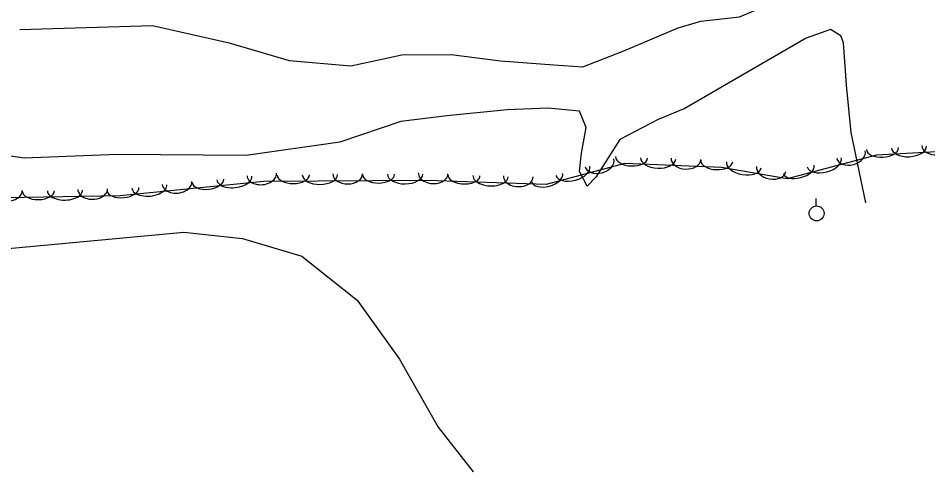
# Model space of a CAD drawing. Extents: x 1441650 to 1491889, y 345904 to 358319.
# Drawn here: x 1484897.7 to 1485201.2, y 345990.1 to 346141.4 of the extents above; entities that cross this region are included whole.
import ezdxf

# ---------------------------------------------------------------- set-up
doc = ezdxf.new("R2010")
doc.units = 0
for name, color, linetype in [('S_MISC_BOUNDARY', 7, 'Continuous'), ('S_STREAM', 7, 'Continuous'), ('S_TREE', 7, 'Continuous'), ('S_UTILITY_POLE', 7, 'Continuous')]:
    doc.layers.add(name, color=color, linetype=linetype)

msp = doc.modelspace()

# ---------------------------------------------------------------- linework, layer by layer
at = {"layer": 'S_MISC_BOUNDARY'}
msp.add_lwpolyline([(1483721.08, 346022.38), (1483853.21, 346026.48), (1483940.45, 346020.3), (1483983.09, 346032.12), (1484077.99, 346038.11), (1484186.66, 346035.19), (1484262.72, 346036.1), (1484366.78, 346047.2), (1484474.11, 346049.09), (1484505.74, 346047.5), (1484537.7, 346043.76), (1484581.71, 346052.58), (1484673.46, 346058.39), (1484796.14, 346058.47), (1484830.32, 346052.63), (1484882.43, 346063.4), (1484953.01, 346070.02), (1484972.52, 346067.91), (1484992.4, 346062.05), (1485010.82, 346047.37), (1485024.91, 346027.7), (1485037.87, 346004.94), (1485049.52, 345990.09)], dxfattribs=at)
at = {"layer": 'S_STREAM'}
for points in [[(1484898.26, 346137.64), (1484942.56, 346138.96), (1484968.07, 346133.15), (1484988.18, 346127.3), (1485008.71, 346125.5), (1485025.73, 346129.13), (1485042.21, 346129.22), (1485058.61, 346127.11), (1485076.48, 346125.79), (1485086.17, 346125.19), (1485099.83, 346130.47), (1485117.98, 346138.09), (1485125.48, 346140.4), (1485138.42, 346141.85), (1485151.19, 346147.14), (1485159.46, 346150.57), (1485168.69, 346158.7), (1485173.82, 346170.56), (1485179.4, 346187.9), (1485182.89, 346200.41)], [(1485180.49, 346079.75), (1485175.64, 346103.27), (1485174.11, 346118.99), (1485173.08, 346133.11), (1485172.19, 346135.46), (1485168.75, 346137.63), (1485160.65, 346134.71), (1485139.45, 346122.47), (1485120.12, 346111.26), (1485111.27, 346107.58), (1485098.49, 346100.89), (1485090.45, 346088.36), (1485087.53, 346085.32), (1485085.02, 346090.23), (1485085.66, 346096.33), (1485087.24, 346104.93), (1485085, 346110.33), (1485074.49, 346111.38), (1485060.92, 346110.85), (1485040.75, 346108.77), (1485025.43, 346106.87), (1485005.01, 346099.96), (1484973.82, 346095.58), (1484930.85, 346095.9), (1484899.69, 346094.65), (1484879.37, 346097.65)]]:
    msp.add_lwpolyline(points, dxfattribs=at)
at = {"layer": 'S_TREE'}
msp.add_lwpolyline([(1485222.11, 346097.83), (1485184.05, 346095.64), (1485154.25, 346087.77), (1485132.41, 346091.54), (1485100.11, 346092.93), (1485073.85, 346085.87), (1485034.15, 346087.27), (1484979.54, 346086.89), (1484931.71, 346082.16), (1484893.41, 346081.41), (1484854.35, 346083.01)], dxfattribs=at)
for centre, major_axis, ratio, start_param, end_param in [((1485186.08, 346097.88), (5.34, 0.31), 0.539786, 3.141593, 6.283185), ((1485194.93, 346098.39), (5.86, 0.34), 0.54915, 3.141593, 6.283185), ((1485204.16, 346099.18), (4.95, 0.29), 0.684153, 3.141593, 6.283185), ((1485102.39, 346094.95), (5.34, -0.23), 0.539812, 3.141593, 6.283185), ((1485175.57, 346095.86), (4.79, 1.26), 0.684156, 3.141593, 6.283185), ((1485091.66, 346093.12), (4.79, 1.29), 0.684157, 3.141593, 6.283185), ((1485111.25, 346094.57), (5.86, -0.25), 0.549177, 3.141593, 6.283185), ((1485120.51, 346094.43), (4.95, -0.21), 0.684186, 3.141593, 6.283185), ((1485130.79, 346093.73), (5.34, -0.23), 0.539812, 3.141593, 6.283185), ((1485139.82, 346092.41), (5.78, -1), 0.549236, 3.141593, 6.283185), ((1485158.11, 346090.98), (5.17, 1.36), 0.539788, 3.141593, 6.283185), ((1485166.68, 346093.24), (5.67, 1.5), 0.549153, 3.141593, 6.283185), ((1484979.01, 346089.23), (4.93, 0.49), 0.684151, 3.141297, 6.28289), ((1484989.53, 346089.08), (5.35, 0.04), 0.539797, 3.141593, 6.283185), ((1484998.4, 346089.14), (5.87, 0.04), 0.549161, 3.141593, 6.283185), ((1485007.65, 346089.46), (4.96, 0.03), 0.684167, 3.141593, 6.283185), ((1485017.96, 346089.27), (5.35, 0.04), 0.539797, 3.141593, 6.283185), ((1485026.83, 346089.34), (5.87, 0.04), 0.549161, 3.141593, 6.283185), ((1485036.18, 346089.58), (4.95, -0.17), 0.684185, 3.141387, 6.28298), ((1485046.47, 346088.95), (5.34, -0.19), 0.539811, 3.141471, 6.283064), ((1485074.22, 346088.16), (5.16, 1.39), 0.539789, 3.141593, 6.283185), ((1485082.78, 346090.46), (5.67, 1.52), 0.549153, 3.141593, 6.283185), ((1485148.99, 346091.09), (4.88, -0.84), 0.684259, 3.141593, 6.283185), ((1484950.72, 346086.43), (4.93, 0.49), 0.684151, 3.141297, 6.28289), ((1484961, 346087.18), (5.32, 0.53), 0.539784, 3.141418, 6.28301), ((1484969.82, 346088.06), (5.84, 0.58), 0.549149, 3.141412, 6.283005), ((1485055.33, 346088.64), (5.86, -0.21), 0.549176, 3.141467, 6.28306), ((1485064.59, 346088.57), (4.95, -0.17), 0.684185, 3.141387, 6.28298), ((1484894.16, 346083.8), (4.95, 0.1), 0.684163, 3.141577, 6.28317), ((1484904.46, 346083.74), (5.35, 0.1), 0.539794, 3.141584, 6.283176), ((1484913.33, 346083.92), (5.87, 0.11), 0.549158, 3.141583, 6.283176), ((1484922.58, 346084.36), (4.95, 0.1), 0.684163, 3.141577, 6.28317), ((1484932.71, 346084.38), (5.32, 0.53), 0.539784, 3.141418, 6.28301), ((1484941.53, 346085.26), (5.84, 0.58), 0.549149, 3.141412, 6.283005)]:
    msp.add_ellipse(centre, major_axis=major_axis, ratio=ratio, start_param=start_param, end_param=end_param, dxfattribs=at)
at = {"layer": 'S_UTILITY_POLE'}
msp.add_line((1485163.98, 346078.79), (1485163.98, 346081.27), dxfattribs=at)
msp.add_circle((1485164.13, 346076.27), 2.5, dxfattribs=at)

doc.saveas('drawing.dxf')
